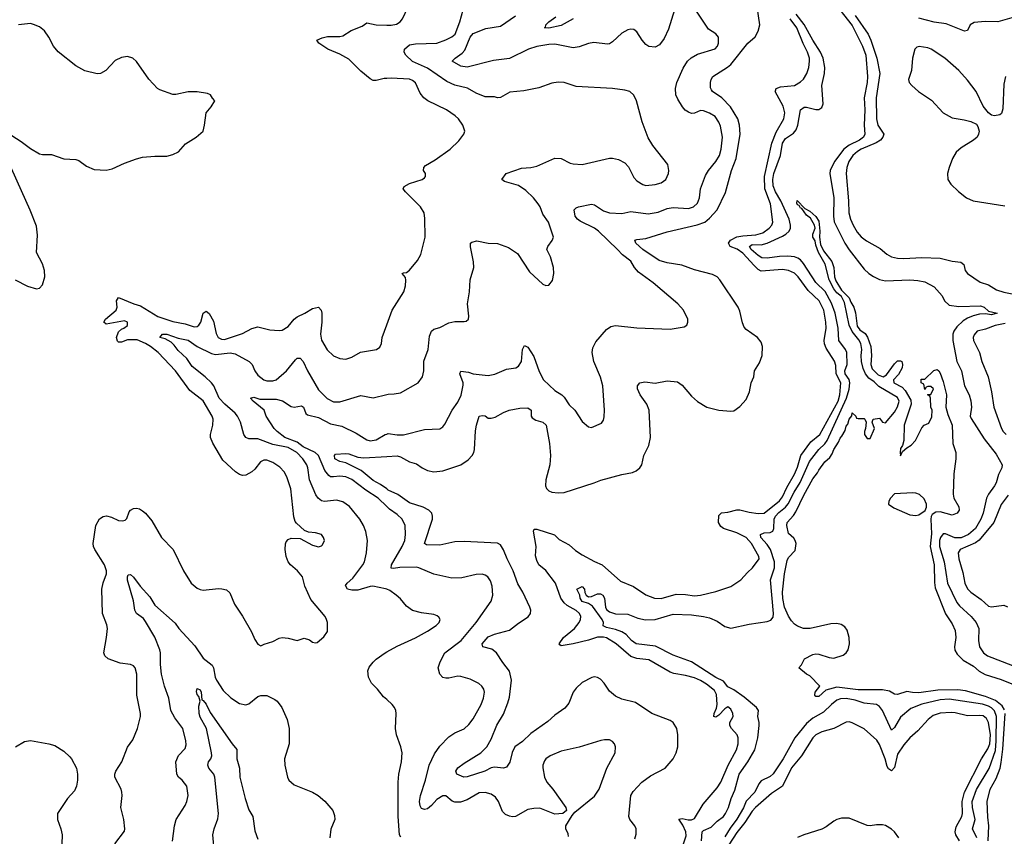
# Model space of a CAD drawing. Header units: inches. Extents: x 1173000 to 1307049, y 522583 to 678455.
# Tile 594 of 617: x 1257579 to 1264074, y 613800 to 619185. Entities that reach past the tile are written whole.
import ezdxf

# ---------------------------------------------------------------- set-up
doc = ezdxf.new("R2010")
doc.units = ezdxf.units.IN
doc.header["$MEASUREMENT"] = 0
doc.layers.add('B2651', color=7, linetype='Continuous')
doc.layers.add('B2661', color=7, linetype='Continuous')

msp = doc.modelspace()

# ---------------------------------------------------------------- linework, layer by layer
at = {"layer": 'B2651', "color": 5}
for points, elevation in [([(1257490, 618444.9), (1257590, 618381.6), (1257650, 618336.3), (1257710, 618300.7), (1257730, 618294.8), (1257790, 618296.3), (1257870, 618266), (1257950, 618263), (1257970, 618255.5), (1258019.6, 618219.6), (1258070, 618197.6), (1258150, 618192), (1258190, 618201.3), (1258270, 618238.4), (1258350, 618268), (1258390, 618277.1), (1258470, 618285.5), (1258550, 618284), (1258590, 618294.8), (1258626.6, 618313.4), (1258673.8, 618366.2), (1258744, 618410), (1258788.7, 618450), (1258799, 618490), (1258809.2, 618570), (1258842, 618610), (1258866, 618650), (1258850, 618666), (1258838, 618690), (1258818, 618698), (1258749.5, 618709.5), (1258690, 618709.5), (1258610, 618692), (1258590, 618692), (1258502.9, 618722.9), (1258488.7, 618730), (1258430, 618792.7), (1258350, 618909.4), (1258325.2, 618930), (1258290, 618942.4), (1258250, 618935.1), (1258210, 618914.5), (1258147.3, 618850), (1258111.3, 618830), (1258090, 618827.8), (1258010, 618848), (1257950, 618880.5), (1257833.2, 618973.2), (1257801.6, 619010), (1257771.6, 619070), (1257743.7, 619110), (1257710, 619138.4), (1257670, 619153.6), (1257650, 619158.4), (1257570.4, 619149.6)], 1020), ([(1260000, 618797.1), (1259984.3, 618795.7), (1259930, 618783.8), (1259910, 618784.5), (1259890, 618793.8), (1259830, 618846), (1259750, 618924.7), (1259690, 618958.2), (1259612, 618990), (1259552.7, 619030), (1259539, 619050), (1259574.5, 619065.5), (1259610, 619074.6), (1259690, 619073.7), (1259710, 619078.7), (1259766.7, 619113.3), (1259838, 619142), (1259870, 619163), (1259930, 619151.4), (1260000, 619148.7)], 980), ([(1257550, 617468.2), (1257630, 617427.3), (1257690, 617410.8), (1257710, 617414.8), (1257730, 617436), (1257745.6, 617490), (1257742.4, 617530), (1257730, 617575.3), (1257689.2, 617650), (1257696.2, 617763.8), (1257690, 617822), (1257647.7, 617927.7), (1257467.3, 618330)], 1020), ([(1258206.6, 613750), (1258270, 613834), (1258272.3, 613850), (1258265.1, 613910), (1258245.6, 613990), (1258255.6, 614070), (1258253.6, 614090), (1258249.5, 614110), (1258207.3, 614190), (1258207.3, 614210), (1258214, 614230), (1258253.3, 614290), (1258291.3, 614388.7), (1258324.7, 614435.3), (1258356.2, 614510), (1258375.8, 614590), (1258375.8, 614610), (1258351.2, 614730), (1258351.2, 614870), (1258342, 614910), (1258330, 614923.7), (1258310, 614932.3), (1258241.7, 614941.7), (1258162, 614970), (1258141.2, 614990), (1258135.1, 615010), (1258152.8, 615110), (1258158, 615170), (1258154.5, 615194.5), (1258126.4, 615270), (1258121.3, 615430), (1258129.2, 615470.8), (1258150.9, 615530), (1258152, 615550), (1258139.2, 615590), (1258074, 615690), (1258066, 615710), (1258064.7, 615730), (1258081.1, 615850), (1258106.6, 615893.4), (1258130, 615908.9), (1258152.6, 615912.6), (1258185.3, 615905.2), (1258230, 615881.6), (1258259.5, 615880.5), (1258275.1, 615884.9), (1258285.6, 615894.4), (1258300.9, 615939.1), (1258310, 615951), (1258330, 615961), (1258350, 615962.8), (1258370, 615958.8), (1258390, 615946.8), (1258410, 615930.8), (1258450, 615880.7), (1258514, 615770), (1258591.2, 615691.2), (1258659.5, 615550), (1258710.5, 615470), (1258750, 615437.1), (1258770, 615428.2), (1258790, 615423.8), (1258890, 615434.4), (1258912.5, 615432.5), (1258944.1, 615424.1), (1258966.2, 615406.2), (1258996.3, 615330), (1259050, 615251), (1259108.9, 615148.9), (1259130, 615098), (1259150, 615066), (1259170, 615056), (1259192.5, 615067.5), (1259250, 615084.9), (1259290, 615106.8), (1259310, 615110.7), (1259350, 615107.3), (1259410, 615090.8), (1259454.6, 615105.4), (1259490, 615094.8), (1259510, 615081), (1259530, 615076), (1259542, 615078), (1259584.7, 615115.3), (1259608.7, 615150), (1259608.7, 615210), (1259604, 615230), (1259593.2, 615250), (1259500.7, 615360.7), (1259460.7, 615450), (1259445.2, 615510), (1259412, 615550), (1259364.5, 615590), (1259349.5, 615610), (1259336, 615644), (1259329.5, 615690), (1259332.1, 615727.9), (1259338, 615742), (1259350, 615756), (1259370, 615766.8), (1259430, 615762.8), (1259510, 615720.7), (1259550, 615707.7), (1259570, 615714.8), (1259577.2, 615722.8), (1259589.1, 615750.9), (1259583.7, 615770), (1259569, 615790), (1259530, 615801.6), (1259484.8, 615804.8), (1259456.9, 615816.9), (1259404.2, 615864.2), (1259396.4, 615876.4), (1259387, 615907), (1259367.2, 616090), (1259340.8, 616170), (1259323.1, 616203.1), (1259294.2, 616234.2), (1259250, 616263.7), (1259210, 616279.8), (1259190, 616279.8), (1259167.2, 616270), (1259130, 616220.5), (1259110, 616203), (1259070, 616181.3), (1259050, 616179.7), (1259030, 616184.7), (1259002.2, 616202.2), (1258920, 616280), (1258852.2, 616392.2), (1258838.9, 616430), (1258837.7, 616450), (1258852.2, 616510), (1258855, 616550), (1258848.3, 616570), (1258790, 616671.1), (1258700.5, 616740.5), (1258606.4, 616870), (1258492.8, 616990), (1258442.6, 617030), (1258410, 617050.4), (1258353.9, 617073.9), (1258290, 617074.5), (1258250, 617057.1), (1258230, 617059.1), (1258224.4, 617064.4), (1258217.8, 617090), (1258230, 617125.4), (1258250, 617144.5), (1258266, 617150), (1258290, 617167), (1258289.7, 617190), (1258270, 617199.1), (1258150, 617177.7), (1258133.6, 617190), (1258145.6, 617210), (1258216, 617270), (1258222.7, 617290), (1258217.6, 617330), (1258230, 617352.8), (1258332.7, 617310), (1258376.9, 617296.9), (1258490, 617227), (1258590, 617193.8), (1258670, 617178.9), (1258730, 617159.9), (1258750, 617161.5), (1258761.8, 617170), (1258773.2, 617190), (1258790, 617248.7), (1258810, 617261.7), (1258830, 617246.3), (1258857.3, 617197.3), (1258875.7, 617115.7), (1258889.2, 617090), (1258910, 617078.6), (1258930, 617076.6), (1259050, 617114.8), (1259110, 617148.2), (1259150, 617159.1), (1259230, 617140.2), (1259290, 617134.9), (1259310, 617138), (1259350, 617162.3), (1259390.5, 617209.5), (1259410, 617225.2), (1259460.7, 617250), (1259510, 617280.9), (1259550, 617288.7), (1259568.7, 617270), (1259572.1, 617250), (1259573.1, 617190), (1259564.1, 617110), (1259570.9, 617070.9), (1259607.4, 617007.4), (1259650, 616967.2), (1259690, 616950.4), (1259730, 616947), (1259770, 616959.5), (1259828, 616992), (1259932.3, 617010), (1259953.7, 617026.3), (1259965.1, 617050), (1259971.1, 617090), (1260000, 617171.4)], 980), ([(1260000, 615428.9), (1259992.2, 615432.2), (1259908.2, 615448.2), (1259890, 615447.1), (1259810, 615422.3), (1259770, 615423.2), (1259741.3, 615430), (1259727.3, 615452.7), (1259739.1, 615470), (1259777.2, 615502.8), (1259841.7, 615590), (1259853.7, 615610), (1259867.1, 615670), (1259873.7, 615750), (1259863.1, 615810), (1259847.1, 615850), (1259822.2, 615890), (1259753.7, 615973.7), (1259710, 616005.6), (1259670, 616015.8), (1259590, 616007), (1259570, 616012), (1259548.6, 616028.6), (1259531.9, 616051.9), (1259490.5, 616150.5), (1259479.2, 616230), (1259472.5, 616250), (1259447.8, 616290), (1259408, 616330), (1259350, 616363.1), (1259250, 616384.3), (1259150, 616421.5), (1259090, 616420.8), (1259069.9, 616429.9), (1259057.6, 616450), (1259036.7, 616530), (1259016.5, 616570), (1259001, 616590), (1258932.9, 616650), (1258895, 616690), (1258859.4, 616770), (1258844.9, 616790), (1258803.4, 616830), (1258717.4, 616897.4), (1258681, 616950), (1258623.7, 617003.7), (1258599.2, 617039.2), (1258579.1, 617059.1), (1258539.1, 617079.1), (1258504, 617090), (1258521.3, 617110), (1258550, 617111.3), (1258624.5, 617084.5), (1258690, 617071.6), (1258750, 617030.2), (1258843.8, 616983.8), (1258870, 616976.6), (1258967.9, 616987.9), (1259000.3, 616980.3), (1259093.7, 616930), (1259111.6, 616911.6), (1259130.2, 616870), (1259150, 616840.9), (1259188.7, 616810), (1259210, 616803.6), (1259250, 616802.7), (1259270, 616810.4), (1259339.6, 616870), (1259398, 616942), (1259410, 616952), (1259430, 616952), (1259450, 616930.3), (1259478.5, 616870), (1259550, 616744.9), (1259607.6, 616687.6), (1259650, 616665), (1259690, 616665), (1259830, 616707.6), (1259910, 616691.8), (1260000, 616713.4)], 960), ([(1260000, 615975.5), (1259943.2, 616030), (1259862.9, 616082.9), (1259770, 616152.7), (1259730, 616170.9), (1259690, 616174.1), (1259649.3, 616169.3), (1259630, 616171.3), (1259619, 616179), (1259592.2, 616212.2), (1259549.4, 616310), (1259527.9, 616330), (1259450, 616367.5), (1259410, 616399.8), (1259329.2, 616429.2), (1259277.7, 616470), (1259258.8, 616490), (1259205.1, 616570), (1259190.8, 616610), (1259119.6, 616670), (1259102.7, 616690), (1259124.1, 616695.9), (1259163, 616683), (1259270, 616682.3), (1259311.8, 616671.8), (1259370, 616635), (1259388.8, 616628.8), (1259437.3, 616637.3), (1259452.1, 616630), (1259467.7, 616587.7), (1259478, 616578), (1259550, 616560.6), (1259630, 616520.5), (1259704.4, 616504.4), (1259798.1, 616458.1), (1259870, 616414.2), (1259890, 616408.5), (1259930, 616413.2), (1259990, 616449.2), (1260000, 616452.5)], 940), ([(1260000, 616090), (1259959.7, 616119.7), (1259910, 616146.8), (1259832.6, 616212.6), (1259730, 616262.5), (1259690, 616270.8), (1259658.7, 616290), (1259655.1, 616310), (1259661.3, 616318.7), (1259730, 616323.3), (1259750, 616321.6), (1259810, 616298.8), (1259850, 616296), (1260000, 616304.6)], 920), ([(1258587.5, 613767.5), (1258599.7, 613870), (1258611.6, 613910), (1258670, 614004), (1258681.1, 614030), (1258689.7, 614070), (1258681.3, 614130), (1258651.8, 614170), (1258626.6, 614190), (1258616.3, 614210), (1258608.2, 614290), (1258626.2, 614333.8), (1258670, 614378), (1258676.8, 614403.2), (1258675.8, 614430), (1258655.8, 614510), (1258601.8, 614581.8), (1258576.7, 614630), (1258563.2, 614710), (1258533.6, 614790), (1258515, 614870), (1258508, 614932), (1258508.7, 615010), (1258503.8, 615030), (1258470, 615113.6), (1258410, 615216.4), (1258395.3, 615235.3), (1258350, 615269), (1258339, 615290), (1258330, 615352.3), (1258291.3, 615488.7), (1258290, 615511.3), (1258295.1, 615524.9), (1258310, 615527.1), (1258330, 615508.1), (1258373.8, 615450), (1258438.5, 615378.5), (1258470, 615323.5), (1258605.4, 615205.4), (1258630, 615170.3), (1258735.1, 615055.1), (1258790, 614974.4), (1258849.3, 614929.3), (1258858.5, 614910), (1258868.1, 614850), (1258877.4, 614830), (1258921.8, 614761.8), (1258972.3, 614712.3), (1259030, 614675.8), (1259070, 614666.7), (1259090, 614673.7), (1259150, 614722.6), (1259170, 614728.9), (1259210, 614727.4), (1259263, 614703), (1259278, 614690), (1259308, 614650), (1259343.8, 614570), (1259357.1, 614510), (1259355.8, 614410), (1259326.7, 614310), (1259328.7, 614270), (1259344.9, 614190), (1259355.5, 614170), (1259390, 614139.3), (1259510, 614090.4), (1259548.9, 614068.9), (1259591.6, 614031.5), (1259645.5, 613970), (1259656.7, 613936.7), (1259657.1, 613910), (1259632.1, 613847.9), (1259624.9, 613790)], 960), ([(1260000, 614701.5), (1259979.2, 614719.2), (1259939.3, 614770), (1259900.3, 614810), (1259879.3, 614850), (1259876.5, 614890), (1259884.8, 614915.2), (1259910, 614947.6), (1259930, 614967.6), (1259989.6, 615010), (1260000, 615015.8)], 960), ([(1258865.3, 613690), (1258854.2, 613810), (1258863.1, 613850), (1258885.8, 613914.2), (1258891.3, 613950), (1258866.3, 614190), (1258860.7, 614210), (1258827, 614250), (1258819.8, 614270), (1258823.8, 614290), (1258840.6, 614310), (1258845.8, 614330), (1258843.5, 614350), (1258810.6, 614510), (1258770, 614586.2), (1258762.6, 614610), (1258761.5, 614658.5), (1258769.7, 614690), (1258761.6, 614721.6), (1258750, 614735.1), (1258746.3, 614753.7), (1258750, 614774), (1258770, 614766), (1258776.9, 614750), (1258780.7, 614700.7), (1258790, 614696), (1258810, 614670.2), (1258835.6, 614615.6), (1258981, 614410), (1259012.4, 614372.4), (1259011.6, 614310), (1259029.5, 614250), (1259031.8, 614190), (1259065.6, 614050), (1259090, 613975.5), (1259116.9, 613930), (1259130, 613836.3), (1259150, 613781.6)], 940), ([(1257551.2, 614388.8), (1257610, 614426), (1257650, 614432.4), (1257772, 614410), (1257810, 614398), (1257870, 614362), (1257910, 614324), (1257922, 614310), (1257953, 614250), (1257961.6, 614210), (1257961.6, 614170), (1257953, 614130), (1257939.9, 614100.1), (1257894, 614050), (1257827.7, 613950), (1257827.7, 613910), (1257850.4, 613850), (1257859.5, 613810), (1257856.4, 613750)], 980)]:
    msp.add_lwpolyline(points, dxfattribs=dict(at, elevation=elevation))
at = {"layer": 'B2661', "color": 5}
for points, elevation in [([(1260000, 619148.7), (1260030, 619147.6), (1260065.1, 619154.9), (1260089.3, 619170), (1260104.5, 619190), (1260142, 619270), (1260183.7, 619390), (1260186.6, 619410), (1260179.5, 619450), (1260182, 619490), (1260178.4, 619510), (1260140.1, 619620.1), (1260110, 619661.2), (1260036.4, 619810), (1260010, 619846), (1260000, 619851.5)], 980), ([(1262939.8, 619310), (1263070, 619146.6), (1263139.4, 619010), (1263160.1, 618950), (1263170.8, 618810), (1263169.3, 618770), (1263149.3, 618670), (1263154.8, 618590), (1263149.7, 618490), (1263154.3, 618430), (1263144.2, 618410), (1263119.3, 618390), (1263050, 618357.2), (1263014.4, 618330), (1262954.4, 618250), (1262924.8, 618190), (1262922.9, 618170), (1262948.9, 618008.9), (1262946, 617890), (1262952.1, 617852.1), (1263022.5, 617710), (1263050, 617666), (1263150, 617539.1), (1263180.3, 617510), (1263210, 617490.2), (1263250, 617471.1), (1263290, 617461.6), (1263450, 617468.4), (1263504.3, 617464.3), (1263550, 617455.2), (1263610, 617423.7), (1263663, 617363), (1263679.5, 617330), (1263710, 617302.6), (1263772.9, 617292.9), (1263916.9, 617296.9), (1263940.2, 617290), (1263970, 617262), (1264026.8, 617250), (1263990, 617237.4), (1263950, 617245.6), (1263910, 617242.3), (1263867.9, 617232.1), (1263830, 617216.9), (1263801.7, 617198.3), (1263760.8, 617159.2), (1263740.8, 617130), (1263733.6, 617110), (1263734.5, 617070), (1263759.6, 616930), (1263790.7, 616870), (1263811.3, 616771.3), (1263842.5, 616710), (1263852.4, 616672.4), (1263857, 616630), (1263849.5, 616570), (1263854.8, 616554.8), (1263940.4, 616420.4), (1264020, 616320), (1264058.7, 616250), (1264057.4, 616230), (1264034.7, 616185.3), (1264019.8, 616130), (1264010.1, 616109.9), (1263970, 616056.8), (1263957.1, 616030), (1263933.8, 615930), (1263919.4, 615890), (1263882.6, 615830), (1263838.3, 615790), (1263790, 615768.4), (1263747.7, 615767.7), (1263685.4, 615794.6), (1263670, 615794.4), (1263653.2, 615770), (1263646.9, 615750), (1263645.9, 615710), (1263676.8, 615610), (1263699.3, 615470), (1263760.7, 615340.7), (1263779, 615319), (1263855.9, 615250), (1263887, 615210), (1263905, 615170), (1263903, 615090), (1263909.3, 615050), (1263936.9, 615010), (1263962.3, 614990), (1264126.7, 614926.7)], 860), ([(1260000, 616304.6), (1260070, 616308.6), (1260090, 616302.7), (1260150, 616269.4), (1260196.5, 616256.5), (1260234, 616230), (1260270, 616211.6), (1260310, 616203.5), (1260369.9, 616210.1), (1260490, 616250.2), (1260538.1, 616281.9), (1260563.1, 616310), (1260574, 616330), (1260578.4, 616350), (1260586.6, 616473.4), (1260592.3, 616510), (1260610, 616570.3), (1260630, 616574.4), (1260650, 616572), (1260670, 616556.1), (1260690, 616557.4), (1260716.1, 616563.9), (1260770, 616595.3), (1260808.7, 616610), (1260877.4, 616622.6), (1260930, 616624.8), (1260952.8, 616610), (1260953.1, 616570), (1260958.6, 616558.5), (1260983.4, 616543.4), (1261030.9, 616530.9), (1261051.8, 616510), (1261073.8, 616390), (1261080.2, 616310), (1261075.9, 616250), (1261048.9, 616150), (1261047.9, 616110), (1261053.8, 616093.8), (1261070, 616077.6), (1261090, 616069.3), (1261130, 616065.5), (1261170, 616067.9), (1261369.5, 616130), (1261412.1, 616147.9), (1261550, 616185.6), (1261620.8, 616199.2), (1261645.2, 616210), (1261669.6, 616230.4), (1261682.7, 616250), (1261696.2, 616310), (1261730, 616376), (1261739.8, 616430), (1261731.5, 616610), (1261715, 616650), (1261671.1, 616710), (1261653.6, 616750), (1261655.1, 616770), (1261670, 616790.6), (1261703.3, 616796.7), (1261770, 616787.2), (1261850, 616802.6), (1261917.3, 616797.3), (1261950, 616774.9), (1262010, 616701.6), (1262050, 616666.4), (1262111, 616630), (1262190, 616610.3), (1262270, 616603.7), (1262290, 616606.4), (1262330, 616634.9), (1262370, 616680.7), (1262393.3, 616730), (1262405.1, 616790), (1262420.7, 616830), (1262425.6, 616870), (1262458.3, 616921.7), (1262477, 616970), (1262478.4, 617030), (1262470, 617057.2), (1262446.6, 617090), (1262370, 617140.7), (1262356.8, 617156.8), (1262345.9, 617185.9), (1262330, 617262.7), (1262317.8, 617290), (1262197.7, 617470), (1262179.6, 617490), (1262150, 617503.5), (1262030, 617534.6), (1261945.8, 617565.8), (1261850, 617581.1), (1261796.9, 617596.9), (1261690, 617669.9), (1261643.5, 617710), (1261637, 617730), (1261650, 617735.2), (1261710, 617740.9), (1261850, 617786.3), (1262048.2, 617831.8), (1262098, 617850), (1262130, 617875.2), (1262179.4, 617930), (1262234.1, 618045.9), (1262273.4, 618190), (1262305.2, 618270), (1262330.5, 618429.5), (1262327.1, 618490), (1262315.4, 618530), (1262267.5, 618610), (1262210, 618669.3), (1262149.8, 618710), (1262141.3, 618721.3), (1262135.8, 618735.8), (1262135.9, 618770), (1262139.1, 618790), (1262151.6, 618810), (1262248.7, 618871.3), (1262270.6, 618890), (1262381.4, 619030), (1262429.4, 619070.6), (1262451, 619109), (1262460.2, 619150), (1262444.2, 619270)], 920), ([(1260000, 616452.5), (1260010, 616455.8), (1260070, 616447.6), (1260110, 616448.2), (1260250, 616481.5), (1260350, 616486.7), (1260370, 616499.1), (1260383.3, 616516.7), (1260430.8, 616609.2), (1260470, 616663.1), (1260491.6, 616708.4), (1260504.7, 616775.3), (1260504.3, 616790), (1260483.5, 616850), (1260490, 616868), (1260540, 616860), (1260570, 616849.1), (1260670, 616838.9), (1260713.1, 616846.9), (1260790, 616880.3), (1260851.3, 616888.7), (1260870, 616899.1), (1260889.6, 616930), (1260895.6, 617010), (1260910, 617037.3), (1260930, 617026), (1260970, 616964.4), (1261005.4, 616865.4), (1261034.8, 616810), (1261110, 616739.1), (1261155.3, 616710), (1261170, 616695.3), (1261203.9, 616643.9), (1261240.3, 616610), (1261290, 616534.9), (1261330, 616499.1), (1261350, 616494.8), (1261416.2, 616523.8), (1261430, 616544.7), (1261434.9, 616565.1), (1261437.4, 616610), (1261425.6, 616770), (1261410, 616826.6), (1261365.7, 616930), (1261354.3, 616990), (1261359.7, 617020.3), (1261380.1, 617059.9), (1261450, 617141), (1261478.4, 617161.6), (1261510, 617168.2), (1261650, 617151.8), (1261870, 617144.9), (1261961.5, 617158.5), (1261979.3, 617170), (1261986.6, 617190), (1261986.6, 617210), (1261957, 617270), (1261920.7, 617310), (1261758.4, 617450), (1261659.8, 617519.8), (1261633.7, 617550), (1261610, 617592.8), (1261554.3, 617634.3), (1261522.8, 617670), (1261397, 617790), (1261370.5, 617810.5), (1261276, 617856), (1261257.7, 617870), (1261242.7, 617890), (1261236.9, 617930), (1261250, 617943.1), (1261265.2, 617950), (1261350, 617968), (1261370, 617963.2), (1261430, 617923.6), (1261470, 617910.2), (1261550, 617906.7), (1261610, 617918.7), (1261725.3, 617905.2), (1261790, 617914.5), (1261850, 617938.5), (1261890, 617946.8), (1261990, 617938.8), (1262023.6, 617950), (1262050, 617974.4), (1262063.5, 618010), (1262069, 618070), (1262103.3, 618156.7), (1262121.5, 618190), (1262170.7, 618249.3), (1262194.9, 618290), (1262206.7, 618330), (1262215.7, 618410), (1262201.6, 618481.6), (1262189.9, 618509.9), (1262165.5, 618545.5), (1262130, 618567.7), (1262090, 618582.8), (1262070, 618585.3), (1262030, 618567.4), (1262010, 618566.4), (1261990, 618575.1), (1261969, 618589), (1261950.7, 618610.7), (1261920, 618660), (1261907.6, 618690), (1261905, 618730), (1261914.6, 618770), (1261954.5, 618865.5), (1261983.1, 618910), (1262007.6, 618932.4), (1262050, 618956.5), (1262167.2, 618992.8), (1262182.7, 619010), (1262189.4, 619030), (1262189.3, 619070), (1262171.5, 619091.5), (1262122.5, 619122.5), (1262030, 619259.7)], 940), ([(1260000, 616713.4), (1260010, 616715.8), (1260050, 616716.5), (1260090, 616724.9), (1260207.3, 616790), (1260235.8, 616830), (1260245.4, 616870), (1260246, 616934), (1260274.3, 617010), (1260283.3, 617096.7), (1260295.1, 617130), (1260310, 617143), (1260350, 617154.9), (1260410, 617185.7), (1260450, 617193.7), (1260510, 617193.4), (1260523.2, 617196.8), (1260539, 617210), (1260540.9, 617230), (1260532.8, 617310), (1260547.2, 617390), (1260551.3, 617470), (1260575.4, 617550), (1260572.6, 617587.4), (1260552.4, 617687.6), (1260553.3, 617710), (1260562.3, 617717.7), (1260594.5, 617725.5), (1260670, 617711.7), (1260730, 617708), (1260803.5, 617683.5), (1260861.8, 617641.8), (1260942.2, 617522.2), (1261030, 617440.7), (1261050, 617430.8), (1261070, 617434.8), (1261094.7, 617465.3), (1261103, 617510), (1261099.7, 617550), (1261080.1, 617620.1), (1261055.3, 617670), (1261062, 617690), (1261092.1, 617727.9), (1261099.3, 617750), (1261068, 617850), (1261030, 617902), (1261012.1, 617950), (1260999.8, 617970), (1260967.8, 618010), (1260918.5, 618058.5), (1260870, 618090.7), (1260778, 618118), (1260759.3, 618130), (1260788.8, 618171.2), (1260890, 618206.5), (1260950, 618209), (1260990, 618218), (1261110, 618270.4), (1261150, 618268.4), (1261210, 618238), (1261230, 618233), (1261290, 618230.4), (1261470, 618270.6), (1261490, 618270.7), (1261530, 618263), (1261570, 618241.3), (1261594, 618214), (1261630, 618143.2), (1261650, 618122.9), (1261690, 618097.1), (1261710, 618091.8), (1261770, 618096.9), (1261810, 618109.1), (1261841.6, 618130), (1261859.6, 618170), (1261861.6, 618190), (1261854, 618230), (1261755.7, 618355.7), (1261725.5, 618405.5), (1261684.4, 618510), (1261647.8, 618650), (1261630, 618686), (1261604, 618710), (1261570, 618719.6), (1261490, 618731.5), (1261250, 618744.2), (1261170, 618769.6), (1261130, 618771.8), (1261090, 618766), (1261003.8, 618736.2), (1260905.5, 618714.5), (1260813.1, 618706.9), (1260750, 618672.3), (1260730, 618669.5), (1260710, 618676.2), (1260650, 618676.3), (1260590, 618699.7), (1260532.4, 618732.4), (1260450, 618753.7), (1260396.6, 618776.6), (1260270, 618865.9), (1260169.4, 618909.4), (1260126.3, 618950), (1260114.4, 618970), (1260116.5, 618990), (1260150, 619018.5), (1260190, 619026.3), (1260329.9, 619030.1), (1260389.2, 619050.8), (1260430, 619071.3), (1260451.2, 619090), (1260483.4, 619170), (1260505.1, 619250)], 960), ([(1261899.2, 619250), (1261858.5, 619121.5), (1261830, 619059.5), (1261800.3, 619019.7), (1261770, 619003.6), (1261730, 619008.2), (1261710, 619020.5), (1261684.4, 619050), (1261650, 619105.1), (1261630, 619119.7), (1261610, 619122), (1261590, 619118.3), (1261550, 619095.4), (1261490, 619038), (1261470, 619025.1), (1261457.3, 619022.7), (1261365.4, 619034.6), (1261330, 619028.3), (1261270, 619004.8), (1261230, 618999.2), (1261110, 619024), (1261070, 619021.3), (1260990, 619006.8), (1260935.5, 618990), (1260810, 618927.8), (1260704.3, 618915.7), (1260530, 618871.1), (1260490, 618878.9), (1260432.3, 618910), (1260452, 618930), (1260497.1, 618962.8), (1260515.3, 618984.7), (1260550, 619068.7), (1260570, 619092.6), (1260654, 619126), (1260750, 619142.5), (1260850, 619210.1)], 940), ([(1261950.8, 613730), (1261976.3, 613803.7), (1261972.8, 613830), (1261953.6, 613873.6), (1261927.7, 613912.3), (1261950, 613916.5), (1261987.6, 613907.6), (1262010, 613908.3), (1262030, 613917.8), (1262087.7, 614012.3), (1262179.5, 614120.5), (1262203, 614157), (1262251.9, 614270), (1262306.4, 614370), (1262317.4, 614410), (1262318.8, 614450), (1262312.4, 614470), (1262273.7, 614510), (1262262.4, 614530), (1262263.4, 614550), (1262284.7, 614590), (1262282.4, 614610), (1262270, 614637.3), (1262250, 614654.7), (1262230, 614640.5), (1262190, 614597.7), (1262170, 614585.8), (1262158.4, 614590), (1262158.9, 614610), (1262174.4, 614645.6), (1262179.3, 614670), (1262175.6, 614735.6), (1262161.8, 614761.8), (1262110, 614803.1), (1262070, 614827), (1262030, 614843.8), (1261970, 614860.3), (1261893.2, 614873.2), (1261870, 614881.8), (1261730, 614963.9), (1261650, 614972.6), (1261610, 614984.7), (1261513.6, 615070), (1261450, 615107.9), (1261430, 615114), (1261390, 615113), (1261330, 615092.9), (1261230, 615069.6), (1261150, 615055.4), (1261141.5, 615061.5), (1261138.7, 615070), (1261166.5, 615110), (1261238, 615170), (1261269.8, 615210), (1261279.3, 615230), (1261281.1, 615250), (1261272.3, 615270), (1261250, 615289), (1261190, 615321.8), (1261170, 615338.6), (1261148.9, 615370), (1261114.3, 615470), (1261050, 615552.7), (1261003.1, 615590), (1260990, 615617.7), (1260982, 615650), (1260985.6, 615710), (1260969, 615811), (1260973.8, 615826.2), (1260990, 615825.6), (1261107.2, 615787.2), (1261137, 615757), (1261202.8, 615722.8), (1261245.2, 615685.2), (1261290, 615655.6), (1261370, 615611.7), (1261421.7, 615590), (1261542.1, 615482.1), (1261627.8, 615447.8), (1261710, 615393.1), (1261766.8, 615370), (1261810, 615367.8), (1261910, 615396.1), (1261970, 615395.3), (1262030, 615386.4), (1262070.6, 615389.4), (1262170, 615413.4), (1262270, 615446.9), (1262335.6, 615490), (1262379.6, 615540.4), (1262412.4, 615570), (1262456.3, 615630), (1262454.3, 615645.7), (1262407.1, 615730), (1262370.4, 615770), (1262310, 615800.8), (1262220.8, 615830), (1262203.2, 615843.2), (1262188.5, 615870), (1262190, 615915.5), (1262208.1, 615931.9), (1262250, 615936.9), (1262310, 615952.9), (1262330, 615952.9), (1262390, 615937.6), (1262450, 615928.9), (1262490, 615931.7), (1262590, 616012.7), (1262610, 616037.6), (1262639.1, 616100.9), (1262690, 616186.8), (1262710, 616234.6), (1262731, 616310), (1262797.9, 616402.1), (1262857.1, 616450), (1262977.8, 616670), (1262987.9, 616710), (1262996.5, 616790), (1262963.9, 616850), (1262963.4, 616903.4), (1262953.1, 616933.1), (1262898.4, 617018.4), (1262886.7, 617046.7), (1262885.4, 617070), (1262899.1, 617150), (1262897.6, 617190), (1262883.7, 617270), (1262853.4, 617330), (1262779.9, 617399.9), (1262714.6, 617490), (1262690, 617513), (1262650, 617531.7), (1262610, 617536.7), (1262470, 617526), (1262450, 617537.6), (1262422.9, 617562.9), (1262350, 617645), (1262311.2, 617671.2), (1262265.5, 617690), (1262255, 617710), (1262268.2, 617731.8), (1262310, 617752.5), (1262350, 617760.1), (1262434.1, 617765.9), (1262480.1, 617779.9), (1262523.7, 617810), (1262539.6, 617830), (1262547.5, 617850), (1262530.7, 617970), (1262494.2, 618070), (1262492, 618150), (1262540.1, 618370), (1262570, 618442.3), (1262619.3, 618530), (1262625.2, 618570), (1262614.4, 618614.4), (1262563, 618710), (1262564.2, 618715.8), (1262569.6, 618730), (1262597.9, 618742.1), (1262690, 618750.2), (1262730, 618773.7), (1262750, 618792.4), (1262771.3, 618828.7), (1262785, 618870), (1262789.2, 618910), (1262787.9, 618930), (1262776, 618970), (1262747, 619027), (1262704.7, 619130), (1262662.1, 619190)], 880), ([(1261230.2, 619190), (1261150, 619145.6), (1261068.4, 619128.4), (1261041.2, 619130), (1261047, 619133), (1261049.8, 619150), (1261069.8, 619170), (1261115.6, 619204.4)], 920), ([(1262077, 613770), (1262081.3, 613830), (1262090, 613838.9), (1262139.9, 613860.1), (1262180.1, 613899.9), (1262221.5, 613930), (1262235.8, 613950), (1262255.3, 613990), (1262272.8, 614050), (1262295.2, 614104.8), (1262323.8, 614210), (1262382.6, 614290), (1262428.4, 614370), (1262448.8, 614450), (1262456.9, 614530), (1262457.5, 614550), (1262448.9, 614590), (1262452.1, 614630), (1262438.3, 614650), (1262357.2, 614717.2), (1262290, 614766.4), (1262250, 614785.3), (1262221.8, 614821.8), (1262170, 614847.3), (1262010, 614950.8), (1261890, 614994.9), (1261773.5, 615053.5), (1261646, 615070), (1261614.1, 615090), (1261579.9, 615130), (1261550, 615149), (1261510, 615164.5), (1261450, 615177.5), (1261428.4, 615188.4), (1261429.8, 615210), (1261422.3, 615230), (1261358.5, 615318.5), (1261330, 615335.3), (1261290, 615347.5), (1261277, 615370), (1261273.3, 615390), (1261254, 615430), (1261290, 615447.4), (1261305.3, 615430), (1261306.6, 615406.6), (1261314.9, 615390), (1261330, 615379.3), (1261350, 615382), (1261390, 615399.6), (1261410, 615399.1), (1261425.8, 615390), (1261437.4, 615370), (1261442.6, 615310), (1261450, 615294.4), (1261470, 615279.6), (1261510, 615265.8), (1261590, 615264.4), (1261657.3, 615237.3), (1261706.9, 615226.9), (1261770, 615229.4), (1261890, 615264), (1262010, 615260.1), (1262090, 615250.1), (1262130, 615240.1), (1262179.1, 615219.1), (1262230, 615182.9), (1262270, 615171.3), (1262390, 615199.1), (1262510, 615215.8), (1262534.8, 615225.2), (1262550, 615244), (1262551.2, 615268.8), (1262532.2, 615490), (1262557.5, 615570), (1262558.3, 615610), (1262530.6, 615690.6), (1262510, 615724.4), (1262467.8, 615770), (1262465.5, 615790), (1262490, 615801), (1262530, 615803.5), (1262547.1, 615812.9), (1262553.5, 615830), (1262556.4, 615890), (1262564.6, 615910), (1262585.6, 615934.4), (1262630.2, 615969.8), (1262648.2, 615991.8), (1262687.6, 616070), (1262726.3, 616133.7), (1262789.3, 616270.6), (1262850, 616350.1), (1262890, 616388.5), (1262904.7, 616410), (1263033.7, 616690), (1263051.2, 616748.8), (1263055.6, 616790), (1263051.3, 616811.3), (1263023.6, 616850), (1263021.8, 616870), (1263036.4, 616910), (1263034.9, 616990), (1263026, 617010), (1262982.4, 617070), (1262977.7, 617150), (1262957.1, 617250), (1262934.5, 617314.5), (1262891.7, 617391.7), (1262830, 617452), (1262750, 617577.8), (1262730, 617600.4), (1262712.4, 617612.4), (1262690, 617620.3), (1262645.2, 617625.2), (1262590, 617623.2), (1262510, 617612.5), (1262474.9, 617614.9), (1262450, 617629.9), (1262405, 617670), (1262393.3, 617690), (1262410, 617701.6), (1262470, 617700.8), (1262508.9, 617711.1), (1262610, 617756.8), (1262633.3, 617770), (1262653.7, 617790), (1262662.5, 617810), (1262664.1, 617830), (1262654.7, 617870), (1262600.7, 617990), (1262565.5, 618050), (1262549.5, 618089.5), (1262546.4, 618130), (1262553.7, 618170), (1262596.6, 618290), (1262610, 618370.2), (1262630, 618400.5), (1262683.9, 618436.1), (1262701.2, 618458.8), (1262711.9, 618488.1), (1262730, 618590.3), (1262752.8, 618607.2), (1262770, 618607.3), (1262830, 618591.5), (1262850, 618592), (1262870, 618606), (1262878.7, 618630), (1262870.5, 618750), (1262887.5, 618830), (1262890.8, 618870), (1262879.7, 618930), (1262862.1, 618970), (1262810, 619050.4), (1262752.6, 619152.6), (1262700.4, 619220.4)], 860), ([(1263090, 619211.2), (1263176.8, 619090), (1263194.3, 619050), (1263233.6, 618930), (1263252.5, 618830), (1263229.3, 618670), (1263231.3, 618530), (1263238.5, 618490), (1263278, 618430), (1263273.5, 618410), (1263257.5, 618390), (1263228.3, 618371.7), (1263130, 618330.6), (1263104.5, 618315.5), (1263075.7, 618290), (1263049.2, 618250), (1263035.2, 618210), (1263029.6, 618170), (1263046.6, 617990), (1263047.8, 617910), (1263058.5, 617870), (1263077.6, 617830), (1263104, 617784), (1263130, 617752), (1263165.4, 617725.4), (1263254.9, 617674.9), (1263298.4, 617638.4), (1263330, 617621.1), (1263370, 617611.7), (1263410, 617608.8), (1263530, 617617.4), (1263650, 617611.1), (1263730, 617591.2), (1263786, 617586), (1263807.6, 617570), (1263814.6, 617530), (1263830.4, 617510), (1263914.7, 617454.7), (1263970, 617436.5), (1264023.3, 617403.3), (1264070, 617388.3), (1264290, 617343)], 880), ([(1264153.8, 619206.2), (1264030, 619169.9), (1263946.7, 619173.3), (1263874.3, 619165.7), (1263849.6, 619150.4), (1263830, 619113), (1263811.7, 619108.3), (1263690, 619156.4), (1263610, 619167.8), (1263510, 619193.6)], 880), ([(1264081.8, 618810), (1264070, 618759), (1264063.8, 618596.2), (1264054.4, 618565.6), (1264043.4, 618556.6), (1264010, 618551), (1263990, 618556), (1263970, 618571), (1263935, 618615), (1263887, 618710), (1263830, 618785.4), (1263773.5, 618850), (1263682.2, 618930), (1263592.2, 618990), (1263570, 618999.5), (1263512.4, 619007.6), (1263496.9, 619003.1), (1263483.1, 618990), (1263468.8, 618931.2), (1263460.9, 618850), (1263441.3, 618790), (1263446.4, 618770), (1263463.8, 618750), (1263508, 618710), (1263593.9, 618653.9), (1263670.7, 618570), (1263730, 618537.6), (1263810, 618524.4), (1263852.3, 618512.3), (1263890, 618494.8), (1263899.9, 618479.9), (1263906.8, 618450), (1263904, 618430), (1263894, 618410), (1263870.8, 618390), (1263790, 618340.5), (1263756.4, 618310), (1263731.5, 618268.5), (1263709, 618211), (1263698.7, 618170), (1263701.3, 618130), (1263720.9, 618100.9), (1263771.5, 618051.5), (1263824.9, 618010), (1263869.2, 617989.2), (1264077.3, 617957.3)], 920), ([(1260000, 617171.4), (1260035.1, 617270), (1260113, 617390), (1260123.5, 617430), (1260126.6, 617466.6), (1260124, 617484), (1260102, 617510), (1260110, 617516), (1260130, 617518), (1260150, 617533), (1260204, 617596), (1260224.7, 617635.3), (1260253.3, 617750), (1260252.6, 617872.6), (1260247.8, 617910), (1260222.4, 617950), (1260123.6, 618050), (1260109.4, 618070), (1260114.5, 618085.5), (1260150, 618104.4), (1260234, 618130), (1260250, 618142.8), (1260256, 618150), (1260255.1, 618170), (1260242.7, 618190), (1260245.2, 618210), (1260255.9, 618224.1), (1260318.9, 618261.1), (1260418, 618330), (1260475.2, 618384.8), (1260509.5, 618430), (1260516.2, 618450), (1260501.3, 618490), (1260472.8, 618530), (1260451.4, 618551.4), (1260393.6, 618590), (1260271.8, 618650), (1260245.1, 618670), (1260220.6, 618700.6), (1260189.1, 618769.1), (1260170, 618784.5), (1260150, 618791.3), (1260030, 618799.8), (1260000, 618797.1)], 980), ([(1264073.9, 614633.9), (1264060.3, 614660.3), (1264015.5, 614695.5), (1263950, 614722.2), (1263818.4, 614758.4), (1263766.6, 614766.6), (1263635.9, 614764.1), (1263510, 614746.5), (1263467.5, 614747.5), (1263430, 614755.6), (1263370, 614734), (1263350, 614737.4), (1263317.1, 614757.1), (1263270, 614766.8), (1263110, 614765.4), (1262970, 614783), (1262896.7, 614763.3), (1262850, 614722.4), (1262830, 614721.2), (1262824.5, 614730), (1262827, 614750), (1262858, 614790), (1262790, 614859), (1262768.7, 614870), (1262719, 614910), (1262735.3, 614930), (1262755.3, 614970), (1262810, 614999.1), (1262830, 615004), (1262850, 615002), (1262919.5, 614979.5), (1262950, 614974.9), (1263010, 614995.3), (1263029.8, 615010.2), (1263044, 615030), (1263052, 615068), (1263050.9, 615110), (1263038.3, 615158.3), (1263021.2, 615181.2), (1262997.3, 615197.3), (1262970, 615203.7), (1262930, 615201.8), (1262794, 615170), (1262750, 615169.9), (1262710, 615184.9), (1262690, 615199.5), (1262670, 615220.7), (1262650, 615252.1), (1262623.2, 615310), (1262613.1, 615366.9), (1262611.3, 615410), (1262623, 615530), (1262641.7, 615618.3), (1262650, 615638), (1262694.9, 615685.1), (1262700.7, 615730), (1262695.1, 615750), (1262684.7, 615764.7), (1262650, 615796), (1262638.9, 615850), (1262642, 615870), (1262684, 615916), (1262699.5, 615940.5), (1262750.8, 616050), (1262810, 616157.7), (1262842.6, 616197.4), (1262850, 616214.9), (1262889.7, 616270), (1262922.6, 616297.4), (1262938.4, 616321.6), (1262950, 616350.4), (1262981, 616399), (1262990, 616426), (1263002.7, 616437.3), (1263024.2, 616475.8), (1263030, 616504.7), (1263041.5, 616518.5), (1263050, 616551), (1263067.5, 616572.5), (1263070, 616591.3), (1263094, 616570), (1263098, 616558), (1263110, 616554), (1263150, 616554), (1263154, 616550), (1263162, 616530), (1263158, 616490), (1263151.3, 616470), (1263152, 616450), (1263170, 616422), (1263190, 616422), (1263218, 616490), (1263202, 616530), (1263208, 616550), (1263250, 616556), (1263271.1, 616531.1), (1263290, 616526.8), (1263350, 616596.3), (1263370, 616630.7), (1263379.7, 616670), (1263370, 616693.5), (1263245.3, 616765.3), (1263216, 616796), (1263180.7, 616820.7), (1263157.4, 616850), (1263143.5, 616883.5), (1263131.8, 616930), (1263129.7, 616970), (1263134.5, 617010), (1263128.3, 617050), (1263114.6, 617074.6), (1263070, 617129.6), (1263050, 617169.6), (1263019.8, 617319.8), (1263000.1, 617360.1), (1262970, 617383.1), (1262948.3, 617410), (1262918.7, 617470), (1262892.9, 617572.9), (1262847.1, 617650), (1262830, 617698), (1262826.2, 617726.2), (1262811.5, 617751.5), (1262809.7, 617770), (1262825.3, 617810), (1262821.5, 617830), (1262795.8, 617875.8), (1262770, 617895.1), (1262739.1, 617939.1), (1262730, 617942.4), (1262720.4, 617960.4), (1262710, 617964.7), (1262705.6, 617974.4), (1262706.8, 617993.2), (1262758.8, 617938.8), (1262790, 617922.6), (1262830, 617886.4), (1262850, 617855.5), (1262855.9, 617790), (1262854.7, 617750), (1262861.2, 617701.2), (1262881.3, 617661.3), (1262935.8, 617590), (1262950.2, 617550), (1262954, 617490), (1262961.8, 617461.8), (1263000.6, 617400.6), (1263050.2, 617350.2), (1263061.6, 617321.6), (1263081.5, 617290), (1263092.4, 617252.4), (1263102.7, 617162.7), (1263120.4, 617140.4), (1263155.3, 617115.2), (1263170.3, 617090.3), (1263192.3, 617030), (1263197.5, 616970), (1263193.4, 616910), (1263203, 616883), (1263242.3, 616842.3), (1263275.3, 616830), (1263297.2, 616842.7), (1263350, 616916), (1263370, 616936), (1263390, 616936), (1263398, 616930), (1263402.8, 616910), (1263399.1, 616890), (1263374.9, 616845.1), (1263343.8, 616810), (1263345.3, 616790), (1263400.7, 616760.7), (1263418.9, 616738.9), (1263456.5, 616676.5), (1263459.6, 616650), (1263412.7, 616510), (1263411, 616410), (1263402.8, 616377.2), (1263390, 616358), (1263386, 616330), (1263390, 616307.7), (1263403.1, 616336.9), (1263430, 616362), (1263460.4, 616379.6), (1263488, 616410), (1263530, 616494), (1263546, 616510), (1263575.3, 616524.7), (1263594.6, 616565.4), (1263598, 616610), (1263588, 616630), (1263586, 616690), (1263582, 616702), (1263566, 616710), (1263570, 616714), (1263590, 616714), (1263606, 616750), (1263590, 616766), (1263570, 616766), (1263558, 616762), (1263550, 616746), (1263542, 616782), (1263526, 616790), (1263526, 616814), (1263550, 616814), (1263608.9, 616871.1), (1263630, 616878), (1263642, 616870), (1263650, 616854), (1263670, 616798), (1263691.5, 616711.5), (1263687.3, 616630), (1263700.9, 616580.9), (1263730, 616511.3), (1263734, 616390), (1263754, 616330), (1263754, 616290), (1263740.7, 616190), (1263736.8, 616056.8), (1263740.7, 616030), (1263772.8, 615972.8), (1263775.5, 615950), (1263762.8, 615930), (1263730, 615917.6), (1263650, 615940.3), (1263622.8, 615937.2), (1263598.4, 615921.6), (1263591, 615909), (1263589.1, 615890.9), (1263593.6, 615793.6), (1263584.6, 615710), (1263610.1, 615590), (1263613.5, 615473.5), (1263618.7, 615438.7), (1263686.8, 615266.8), (1263730, 615201.1), (1263750, 615156.3), (1263755, 615110), (1263745.4, 615050), (1263748.2, 615028.2), (1263761.9, 615001.9), (1263802, 614962), (1263870, 614922.1), (1263908.9, 614888.9), (1263946.8, 614866.9), (1264054, 614834), (1264167, 614787)], 840), ([(1264079.1, 617180.9), (1264012.9, 617167.1), (1263950, 617143.1), (1263894.8, 617130), (1263874.1, 617105.9), (1263869, 617090), (1263871.6, 617070), (1263909.2, 616990), (1263925.8, 616930), (1263967.5, 616830), (1263990.2, 616730), (1264005.2, 616630), (1264055.4, 616490), (1264066.5, 616470), (1264086.9, 616450)], 880), ([(1261637.2, 613782.7), (1261646.3, 613813.7), (1261645.6, 613850), (1261636.2, 613870), (1261604.2, 613910), (1261596.3, 613930), (1261609.8, 614070), (1261625, 614095), (1261682.7, 614157.3), (1261741.1, 614198.9), (1261837.2, 614250), (1261889.2, 614310), (1261910, 614351.3), (1261919.7, 614390), (1261921, 614470), (1261914.5, 614510), (1261890, 614549.6), (1261870, 614562.6), (1261749.3, 614610), (1261641.1, 614681.1), (1261550, 614705.1), (1261510, 614724.7), (1261470, 614756.3), (1261434.5, 614810), (1261410, 614835.3), (1261390, 614847.7), (1261370, 614850.9), (1261352, 614848), (1261290, 614813.6), (1261250, 614777), (1261230, 614749.4), (1261201.7, 614678.3), (1261175.8, 614644.2), (1261110, 614598.9), (1261063.6, 614556.4), (1260950, 614477.8), (1260895.4, 614424.6), (1260846, 614390), (1260826.7, 614353.3), (1260812.2, 614287.8), (1260790, 614255.6), (1260770, 614248.2), (1260710, 614255.1), (1260690, 614252.1), (1260648.4, 614230), (1260530, 614191.5), (1260509.3, 614190), (1260462.9, 614210), (1260456.9, 614230), (1260469.3, 614250.7), (1260510, 614282.8), (1260620.8, 614350), (1260659.9, 614390), (1260690, 614440.8), (1260726.8, 614533.2), (1260770, 614606.3), (1260800.1, 614679.9), (1260810, 614716.3), (1260823, 614830), (1260809.9, 614889.8), (1260765.9, 614945.9), (1260724.6, 615010), (1260694.2, 615034.2), (1260634, 615050), (1260630.8, 615070), (1260670, 615115.3), (1260710, 615132.1), (1260810, 615158.8), (1260870, 615206.2), (1260932.9, 615247.1), (1260948.7, 615270), (1260949.8, 615290), (1260943.7, 615310), (1260898.1, 615410), (1260865.7, 615465.7), (1260834.9, 615550), (1260794.2, 615630), (1260770, 615689.6), (1260750, 615721.7), (1260730, 615732.5), (1260510, 615744.5), (1260450, 615740.8), (1260350, 615719.4), (1260262, 615722), (1260249.8, 615730), (1260302.4, 615890), (1260303.2, 615910), (1260297.1, 615930), (1260278.7, 615950), (1260239.7, 615970), (1260150, 615998.8), (1260074.4, 616054.4), (1260010, 616082.7), (1260000, 616090)], 920), ([(1264098.9, 616050), (1264052.8, 615987.2), (1264005.7, 615870), (1263907.8, 615752.2), (1263884.1, 615735.9), (1263781.5, 615690), (1263769.3, 615670), (1263774, 615630), (1263799.6, 615539.6), (1263813.7, 615470), (1263831.7, 615431.7), (1263852.4, 615410), (1263920.6, 615360.6), (1263970, 615317.5), (1263990, 615313.5), (1264070, 615323.6), (1264093.7, 615313.7)], 880), ([(1261198.4, 613798.4), (1261196.2, 613816.2), (1261182, 613850), (1261180.9, 613870), (1261223.2, 613936.8), (1261240.7, 613959.3), (1261370, 614064.2), (1261401.5, 614110), (1261451, 614249), (1261506.6, 614350), (1261509.4, 614389.4), (1261502.7, 614410), (1261490, 614425.2), (1261470, 614435.1), (1261436.6, 614436.6), (1261412.1, 614432.1), (1261270, 614386.6), (1261150, 614361.4), (1261079.3, 614330), (1261050.4, 614310), (1261041.6, 614298.4), (1261030.3, 614270), (1261029.1, 614250.9), (1261040.7, 614190), (1261056.3, 614156.3), (1261096.9, 614110), (1261180.7, 613990), (1261186, 613970), (1261162, 613950), (1261110, 613946.3), (1261010, 613984.4), (1260970, 613983.5), (1260930, 613977.6), (1260850, 613930.9), (1260830, 613928.6), (1260810, 613932.4), (1260784.1, 613944.1), (1260764.1, 613964.1), (1260737.2, 614030), (1260717.5, 614057.5), (1260690, 614077.7), (1260650, 614089.8), (1260610, 614086), (1260530, 614040.9), (1260486, 614026), (1260450, 614025.4), (1260431, 614031), (1260390, 614067), (1260370, 614067.3), (1260330, 614041.7), (1260296.4, 614003.6), (1260270, 613981.8), (1260250, 613975.6), (1260230, 613984.2), (1260221.2, 614001.2), (1260216.1, 614030), (1260222, 614070), (1260255.9, 614170), (1260281.1, 614270), (1260315.2, 614344.8), (1260350, 614394.9), (1260410, 614455.8), (1260450, 614483.1), (1260510, 614508.5), (1260542.8, 614537.2), (1260570, 614575.5), (1260622.7, 614670), (1260639.3, 614710), (1260644.2, 614750), (1260639.8, 614770), (1260628.2, 614790), (1260608.1, 614808.1), (1260550, 614836.4), (1260490, 614853.6), (1260470, 614856.2), (1260410, 614842.4), (1260390, 614841.6), (1260370, 614847.3), (1260349.4, 614870), (1260340.5, 614910), (1260352, 614950), (1260383.5, 615010), (1260492.1, 615090), (1260589.8, 615210), (1260688.2, 615350), (1260700.4, 615390), (1260694.7, 615450), (1260684.8, 615484.8), (1260667.3, 615510), (1260650, 615522), (1260630, 615528.4), (1260590, 615527.3), (1260495.3, 615504.7), (1260430, 615501.6), (1260310, 615528.7), (1260212.3, 615570), (1260193.7, 615573.7), (1260087.4, 615572.6), (1260045.9, 615565.9), (1260028.4, 615568.4), (1260032.7, 615590), (1260102.2, 615710), (1260118.6, 615750), (1260123.7, 615790), (1260120.8, 615850), (1260101, 615890), (1260070, 615921.5), (1260018.1, 615958.1), (1260000, 615975.5)], 940), ([(1260000, 615015.8), (1260070, 615054.6), (1260190, 615107.6), (1260270, 615151.8), (1260327, 615190), (1260347, 615210), (1260351.8, 615230), (1260344.4, 615244.4), (1260334, 615254), (1260310, 615262.6), (1260230, 615272.6), (1260170, 615289.7), (1260130, 615318), (1260090, 615364.7), (1260061.6, 615390), (1260020.3, 615420.3), (1260000, 615428.9)], 960), ([(1260094.2, 613794.2), (1260083.5, 613810), (1260076, 613930), (1260076.2, 614156.2), (1260079.7, 614210), (1260097.6, 614290), (1260102.2, 614350), (1260094, 614390), (1260063.6, 614470), (1260057, 614510), (1260062.9, 614610), (1260059.5, 614630), (1260052, 614650), (1260037, 614670), (1260000, 614701.5)], 960), ([(1263892.9, 613790), (1263864.7, 613850), (1263882.2, 613910), (1263863, 613990), (1263861.7, 614030), (1263890, 614108.4), (1263973.4, 614246.6), (1264014.6, 614365.4), (1264021, 614430), (1264021.6, 614590), (1264010, 614626.6), (1263990, 614647.9), (1263970, 614658.8), (1263929, 614671), (1263710, 614703.7), (1263650, 614700.3), (1263528.7, 614671.3), (1263457, 614643), (1263390, 614586.2), (1263350, 614516.9), (1263330, 614499.6), (1263270, 614628.6), (1263250, 614655.5), (1263230, 614668.9), (1263150, 614678.1), (1263090, 614697.4), (1263030, 614708.7), (1262993.8, 614706.2), (1262970, 614696.7), (1262934, 614670), (1262880.5, 614619.5), (1262810, 614578.2), (1262770, 614544.8), (1262692.2, 614450), (1262615.2, 614310), (1262550, 614212.3), (1262530, 614195), (1262470, 614164.7), (1262454.2, 614145.8), (1262427.5, 614090), (1262370, 614032.5), (1262353, 613987), (1262310, 613913.9), (1262265.5, 613854.5), (1262230, 613797.1)], 860), ([(1263778.2, 613770), (1263753.7, 613810), (1263750.4, 613830), (1263757.2, 613862.8), (1263794.4, 613930), (1263797.9, 613950), (1263794.9, 614030), (1263810.2, 614090), (1263922.8, 614310), (1263964.2, 614375.8), (1263977.9, 614410), (1263982.4, 614470), (1263970.4, 614550.4), (1263957.2, 614577.2), (1263933.8, 614593.7), (1263910, 614597.5), (1263830, 614595.2), (1263750, 614614.6), (1263723.5, 614616.5), (1263650, 614612.8), (1263603.5, 614596.5), (1263571.8, 614570), (1263504.2, 614495.8), (1263450, 614448.6), (1263410, 614403.1), (1263370, 614341.1), (1263350, 614253), (1263330, 614231.8), (1263310, 614245.2), (1263300.8, 614260.8), (1263287.9, 614310), (1263250, 614405.4), (1263233.6, 614433.6), (1263150, 614508.7), (1263070, 614548.4), (1263050, 614554), (1263030, 614552.4), (1262950.1, 614509.8), (1262870, 614488.2), (1262831.6, 614470), (1262810, 614448.5), (1262735.4, 614330), (1262670, 614252.3), (1262609.7, 614130.3), (1262537.4, 614082.6), (1262433.2, 613990), (1262410, 613964.6), (1262361.2, 613890), (1262310, 613825.9), (1262256.3, 613743.7)], 880), ([(1263966.5, 613770), (1263972.6, 613870), (1263965.5, 613925.5), (1263960.9, 614030), (1263980.2, 614110), (1264019.5, 614180.5), (1264046.5, 614250), (1264053.2, 614286.8), (1264064.7, 614375.3), (1264078.3, 614610)], 840), ([(1263378, 613790), (1263350, 613829.6), (1263330, 613846.6), (1263290, 613870.9), (1263270, 613876.4), (1263230, 613875.4), (1263190, 613868.3), (1263170, 613871.1), (1263050, 613919.7), (1262999.9, 613920.1), (1262970, 613911.8), (1262950, 613900.7), (1262898.6, 613861.4), (1262870, 613846.3), (1262751, 613810), (1262710, 613792.6)], 920)]:
    msp.add_lwpolyline(points, dxfattribs=dict(at, elevation=elevation))
at = {"layer": 'B2661', "color": 5, "elevation": 840}
msp.add_lwpolyline([(1263470, 616064.1), (1263350, 616057.6), (1263322, 616030), (1263311.7, 616010), (1263310.5, 615990), (1263345.7, 615965.7), (1263450, 615919), (1263490, 615916.2), (1263510, 615920.2), (1263552.5, 615947.5), (1263560.3, 615970), (1263559.8, 615990), (1263544.4, 616024.4), (1263513.4, 616053.4), (1263490, 616062.3)], close=True, dxfattribs=at)

doc.saveas('drawing.dxf')
